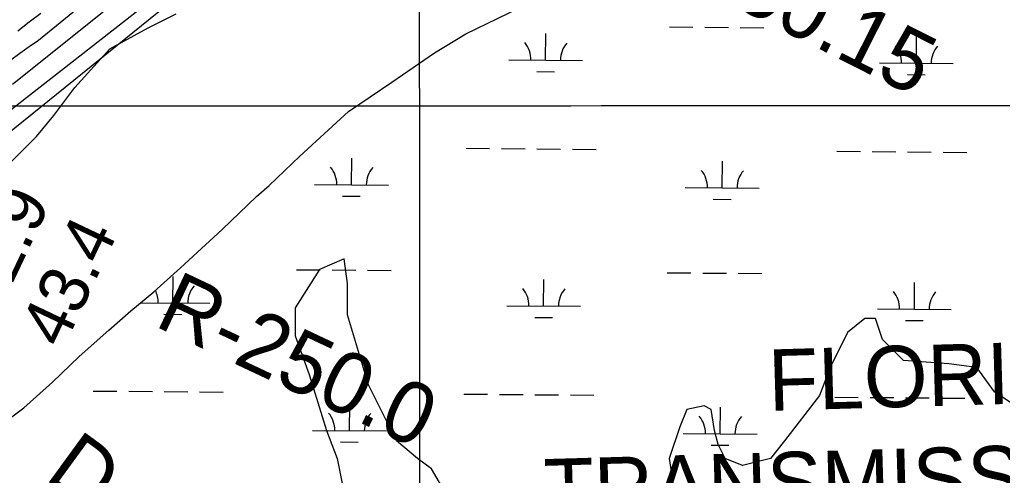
# Model space of a CAD drawing. Extents: x 3271442 to 3309282, y 752266 to 777610.
# Drawn here: x 3290779 to 3292110, y 763204 to 763821 of the extents above; entities that cross this region are included whole.
import ezdxf

# ---------------------------------------------------------------- set-up
doc = ezdxf.new("R2010")
doc.units = 0
for name, color, linetype in [('V-GRID-MAJR', 7, 'Continuous'), ('V-RIVR-RANG', 7, 'Continuous'), ('V-RIVR-RANG-IDEN', 7, 'Continuous'), ('V-RRAP-FSHR', 7, 'Continuous'), ('V-SITE-VEGE', 7, 'Continuous'), ('V-TOPO-MAJR', 7, 'Continuous'), ('V-TOPO-MINR', 7, 'Continuous'), ('V-UTIL-IDEN', 7, 'Continuous'), ('V-WETL-SWMP', 7, 'Continuous')]:
    doc.layers.add(name, color=color, linetype=linetype)

msp = doc.modelspace()

# ---------------------------------------------------------------- linework, layer by layer
at = {"layer": 'V-GRID-MAJR'}
for points in [[(3291322.682, 757646.234), (3291320.919, 763704.694), (3291319.156, 769766.621), (3291317.393, 775828.582), (3291317.392, 775832.013)], [(3275589.54, 763703.55), (3280833.333, 763703.169), (3286077.126, 763703.55), (3291320.919, 763704.694), (3296564.7120000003, 763706.601), (3301808.505, 763709.27), (3307052.2970000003, 763712.703), (3307052.298, 763712.703)]]:
    msp.add_spline(points, degree=3, dxfattribs=at)
at = {"layer": 'V-RRAP-FSHR'}
msp.add_spline([(3289175.294, 762139.237), (3289199.423, 762153.422), (3289238.7800000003, 762167.307), (3289290.7830000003, 762181.407), (3289361.3340000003, 762211.474), (3289422.744, 762245.581), (3289515.5500000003, 762307.77), (3289579.907, 762382.161), (3289624.813, 762451.5380000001), (3289672.322, 762536.1240000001), (3289709.182, 762613.429), (3289742.72, 762696.074), (3289778.1550000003, 762754.902), (3289819.528, 762799.0530000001), (3289911.373, 762921.9230000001), (3289994.147, 763031.194), (3290081.225, 763125.2000000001), (3290188.829, 763225.805), (3290291.386, 763333.074), (3290344.486, 763399.5160000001), (3290388.7060000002, 763467.198), (3290474.091, 763575.3150000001), (3290571.032, 763693.184), (3290669.807, 763810.118), (3290775.646, 763894.02), (3290904.089, 763991.906), (3291011.392, 764077.283), (3291099.769, 764130.4400000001), (3291153.65, 764153.451), (3291210.451, 764195.778), (3291300.741, 764249.0260000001), (3291400.461, 764351.43), (3291483.312, 764483.334), (3291547.7060000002, 764562.328), (3291620.771, 764622.941), (3291661.95, 764638.83), (3291706.225, 764608.33), (3291755.419, 764603.5040000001), (3291805.881, 764628.5260000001)], degree=3, dxfattribs=at)
at = {"layer": 'V-SITE-VEGE'}
for points in [[(3290707.359, 763568.461), (3290802.026, 763663.204), (3290825.6920000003, 763691.626), (3290854.092, 763729.524), (3290901.4250000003, 763781.631), (3290953.494, 763810.051), (3290991.359, 763829.001)], [(3291351.096, 763189.491), (3291336.898, 763213.176), (3291317.964, 763227.387), (3291289.562, 763251.074), (3291251.697, 763326.867), (3291223.295, 763421.611), (3291223.295, 763464.242), (3291218.562, 763497.404), (3291185.43, 763483.193), (3291152.295, 763431.083), (3291152.295, 763393.187), (3291171.2290000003, 763341.08), (3291194.895, 763265.285), (3291209.096, 763227.387), (3291218.562, 763180.017)], [(3292141.5670000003, 763288.97), (3292098.967, 763317.393), (3292075.304, 763350.554), (3292037.434, 763355.291), (3291975.9, 763360.028), (3291947.501, 763388.448), (3291938.0330000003, 763416.872), (3291923.8340000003, 763416.872), (3291900.165, 763397.924), (3291876.498, 763350.554), (3291862.3000000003, 763312.656), (3291814.966, 763251.074), (3291796.035, 763227.387), (3291758.165, 763217.9130000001), (3291734.498, 763227.387), (3291725.032, 763246.335), (3291720.3000000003, 763265.285), (3291715.565, 763293.707), (3291706.099, 763298.444), (3291682.432, 763293.707), (3291672.9620000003, 763270.022), (3291658.765, 763227.387), (3291663.498, 763194.23)]]:
    msp.add_lwpolyline(points, dxfattribs=at)
at = {"layer": 'V-TOPO-MAJR'}
msp.add_line((3290769.622970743, 763733.9026200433), (3291251.3380702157, 764120.6901038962), dxfattribs=at)
at = {"layer": 'V-TOPO-MINR'}
for p, q in [((3290804.8777207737, 763793.180813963), (3291267.7604467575, 764174.6836804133)), ((3290701.5007948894, 763617.4491742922), (3291272.2754833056, 764078.2027274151)), ((3290740.203063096, 763678.1557567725), (3291228.1979413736, 764059.2515596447)), ((3290792.1642143, 763818.2768588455), (3290807.8382016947, 763830.1186638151)), ((3290776.857420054, 763805.9631160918), (3290792.1642143, 763818.2768588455)), ((3290792.0254982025, 763784.7752843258), (3290804.8777207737, 763793.180813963)), ((3290767.207690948, 763766.6637971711), (3290779.5057648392, 763775.8820942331)), ((3290779.5057648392, 763775.8820942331), (3290792.0254982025, 763784.7752843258))]:
    msp.add_line(p, q, dxfattribs=at)
at = {"layer": 'V-WETL-SWMP'}
for p, q in [((3291383.2867300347, 763801.971269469), (3291591.5616642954, 763903.0609932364)), ((3291340.858745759, 763776.0333355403), (3291383.2867300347, 763801.971269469)), ((3291491.4997267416, 763766.2962262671), (3291491.796226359, 763802.2949721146)), ((3291658.940453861, 763811.3485811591), (3291690.9393668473, 763811.0850122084)), ((3291706.9388233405, 763810.9532277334), (3291738.937736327, 763810.6896587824)), ((3291754.9371928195, 763810.5578743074), (3291786.9361058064, 763810.2943053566)), ((3291993.390677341, 763762.1622461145), (3291993.687176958, 763798.160991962)), ((3291283.435768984, 763736.4744331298), (3291340.858745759, 763776.0333355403)), ((3291441.5014252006, 763766.7080527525), (3291541.498028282, 763765.8843997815)), ((3291943.3923757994, 763762.5740725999), (3292043.3889788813, 763761.7504196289)), ((3291479.3730431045, 763750.9646022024), (3291503.3722278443, 763750.7669254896)), ((3291981.2639937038, 763746.8306220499), (3292005.263178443, 763746.6329453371)), ((3291224.768792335, 763696.9215312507), (3291283.435768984, 763736.4744331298)), ((3291158.538825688, 763636.2486713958), (3291224.7687923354, 763696.9215312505)), ((3291383.6704393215, 763647.1094330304), (3291415.6693523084, 763646.8458640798)), ((3291431.668808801, 763646.7140796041), (3291463.6677217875, 763646.4505106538)), ((3291479.667178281, 763646.3187261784), (3291511.666091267, 763646.0551572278)), ((3291527.6655477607, 763645.9233727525), (3291559.664460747, 763645.6598038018)), ((3291885.561389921, 763642.9754528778), (3291917.560302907, 763642.7118839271)), ((3291933.5597594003, 763642.5800994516), (3291965.5586723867, 763642.3165305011)), ((3291981.5581288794, 763642.1847460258), (3292013.5570418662, 763641.9211770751)), ((3292029.55649836, 763641.7893925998), (3292061.5554113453, 763641.5258236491)), ((3291117.2928472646, 763596.61676206), (3291158.538825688, 763636.248671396)), ((3291228.665774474, 763597.6425023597), (3291228.9622740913, 763633.6412482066)), ((3291730.5567250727, 763593.5085222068), (3291730.85322469, 763629.5072680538)), ((3291099.803855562, 763581.7637969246), (3291117.2928472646, 763596.61676206)), ((3291178.6674729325, 763598.054328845), (3291278.664076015, 763597.2306758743)), ((3291680.5584235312, 763593.9203486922), (3291780.5550266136, 763593.0966957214)), ((3291053.5568798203, 763537.176898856), (3291099.803855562, 763581.7637969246)), ((3291216.539090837, 763582.3108782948), (3291240.5382755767, 763582.113201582)), ((3291718.4300414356, 763578.1768981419), (3291742.4292261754, 763577.9792214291)), ((3290997.321908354, 763485.1690187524), (3291053.5568798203, 763537.176898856)), ((3290961.087926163, 763452.9800935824), (3290997.321908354, 763485.169018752)), ((3291154.309558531, 763482.819150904), (3291186.3084715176, 763482.5555819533)), ((3291202.3079280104, 763482.4237974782), (3291234.3068409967, 763482.1602285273)), ((3291250.3062974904, 763482.0284440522), (3291282.3052104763, 763481.7648751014)), ((3290986.8688314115, 763437.766796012), (3290987.165331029, 763473.7655418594)), ((3291488.75978201, 763433.632815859), (3291489.0562816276, 763469.6315617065)), ((3291656.2005091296, 763478.6851707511), (3291688.1994221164, 763478.4216018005)), ((3291704.198878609, 763478.2898173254), (3291736.1977915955, 763478.0262483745)), ((3291752.197248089, 763477.8944638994), (3291784.196161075, 763477.6308949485)), ((3291990.650732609, 763429.4988357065), (3291990.9472322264, 763465.497581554)), ((3290929.858940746, 763426.9901548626), (3290961.087926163, 763452.9800935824)), ((3290899.874955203, 763400.9952156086), (3290929.858940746, 763426.9901548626)), ((3290943.239740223, 763438.1261605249), (3291036.867132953, 763437.3549695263)), ((3291438.761480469, 763434.0446423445), (3291538.7580835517, 763433.2209893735)), ((3291940.652431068, 763429.9106621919), (3292040.6490341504, 763429.0870092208)), ((3290974.742147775, 763422.4351719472), (3290998.741332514, 763422.2374952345)), ((3291476.6330983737, 763418.3011917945), (3291500.632283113, 763418.1035150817)), ((3291978.5240489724, 763414.1672116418), (3292002.523233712, 763413.969534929)), ((3290859.890975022, 763365.0902988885), (3290899.874955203, 763400.9952156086)), ((3290823.6449939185, 763330.4123782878), (3290859.890975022, 763365.0902988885)), ((3290784.909932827, 763295.7461215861), (3290823.6449939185, 763330.4123782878)), ((3290879.039543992, 763318.5800027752), (3290911.038456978, 763318.3164338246)), ((3290927.0379134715, 763318.184649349), (3290959.036826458, 763317.9210803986)), ((3290975.036282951, 763317.7892959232), (3291007.0351959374, 763317.5257269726)), ((3291023.0346524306, 763317.3939424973), (3291055.033565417, 763317.1303735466)), ((3291380.9304945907, 763314.4460226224), (3291412.9294075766, 763314.1824536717)), ((3291428.92886407, 763314.0506691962), (3291460.9277770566, 763313.7871002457)), ((3291476.9272335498, 763313.6553157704), (3291508.926146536, 763313.3917468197)), ((3291524.9256030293, 763313.2599623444), (3291556.9245160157, 763312.9963933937)), ((3291882.8214451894, 763310.3120424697), (3291914.820358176, 763310.0484735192)), ((3291930.8198146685, 763309.9166890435), (3291962.8187276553, 763309.6531200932)), ((3291978.818184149, 763309.5213356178), (3292010.817097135, 763309.2577666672)), ((3292026.816553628, 763309.1259821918), (3292058.815466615, 763308.8624132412)), ((3290716.2374834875, 763245.0414354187), (3290784.909932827, 763295.7461215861)), ((3291225.9258297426, 763264.9790919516), (3291226.22232936, 763300.9778377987)), ((3291727.8167803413, 763260.8451117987), (3291728.1132799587, 763296.8438576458)), ((3291175.927528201, 763265.390918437), (3291275.924131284, 763264.5672654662)), ((3291677.8184788, 763261.2569382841), (3291777.8150818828, 763260.4332853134)), ((3291213.799146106, 763249.6474678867), (3291237.7983308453, 763249.4497911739)), ((3291715.6900967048, 763245.5134877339), (3291739.689281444, 763245.3158110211))]:
    msp.add_line(p, q, dxfattribs=at)
for centre, radius, start, end in [((3291436.2625777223, 763767.2260229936), 35.24628790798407, 358.7562568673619, 40.29991520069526), ((3291546.744696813, 763766.3160028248), 35.24628790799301, 138.75625251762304, 180.29991085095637), ((3291938.1535283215, 763763.092042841), 35.24628790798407, 358.7562568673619, 40.29991520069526), ((3292048.6356474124, 763762.1820226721), 35.24628790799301, 138.75625251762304, 180.29991085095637), ((3291173.428625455, 763598.5722990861), 35.24628790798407, 358.7562568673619, 40.29991520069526), ((3291283.910744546, 763597.6622789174), 35.24628790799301, 138.75625251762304, 180.29991085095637), ((3291675.319576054, 763594.4383189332), 35.24628790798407, 358.7562568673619, 40.29991520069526), ((3291785.8016951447, 763593.5282987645), 35.24628790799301, 138.75625251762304, 180.29991085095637), ((3290931.631682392, 763438.6965927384), 35.24628790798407, 358.7562568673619, 27.016252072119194), ((3291042.113801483, 763437.7865725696), 35.24628790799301, 138.75625251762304, 180.29991085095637), ((3291433.522632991, 763434.5626125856), 35.24628790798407, 358.7562568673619, 40.29991520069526), ((3291544.004752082, 763433.6525924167), 35.24628790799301, 138.75625251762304, 180.29991085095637), ((3291935.4135835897, 763430.428632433), 35.24628790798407, 358.7562568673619, 40.29991520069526), ((3292045.8957026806, 763429.5186122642), 35.24628790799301, 138.75625251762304, 180.29991085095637), ((3291170.688680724, 763265.9088886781), 35.24628790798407, 358.7562568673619, 40.29991520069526), ((3291281.170799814, 763264.9988685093), 35.24628790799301, 138.75625251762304, 180.29991085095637), ((3291672.5796313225, 763261.7749085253), 35.24628790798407, 358.7562568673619, 40.29991520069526), ((3291783.061750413, 763260.8648883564), 35.24628790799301, 138.75625251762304, 180.29991085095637)]:
    msp.add_arc(centre, radius, start, end, dxfattribs=at)

# ---------------------------------------------------------------- texts
at = {"layer": 'V-RIVR-RANG'}
for s, p in [('42.9', (3290747.2542217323, 763416.4365065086)), ('43.4', (3290837.8630401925, 763374.1259423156))]:
    msp.add_text(s, height=67.00000000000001, rotation=64.67832571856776, dxfattribs=at).set_placement(p)
at = {"layer": 'V-RIVR-RANG-IDEN'}
for s, height, rotation, p in [('R-250.15', 82.99999800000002, 333.2614435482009, (3291583.361, 763921.745)), ('R-250.0', 82.99999800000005, 334.8182988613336, (3290960.020642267, 763407.4139811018)), ('D-130', 82.99999999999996, 323.88932571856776, (3290811.613969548, 763200.675441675))]:
    msp.add_text(s, height=height, rotation=rotation, dxfattribs=at).set_placement(p)
at = {"layer": 'V-UTIL-IDEN'}
for s, height, rotation, p in [('FLORIDA GAS', 82.99983200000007, 1.6699557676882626, (3291793.9490654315, 763291.705010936)), ('TRANSMISSION CORP.', 82.99983200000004, 1.6699557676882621, (3291490.362897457, 763143.4424572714))]:
    msp.add_text(s, height=height, rotation=rotation, dxfattribs=at).set_placement(p)

doc.saveas('drawing.dxf')
